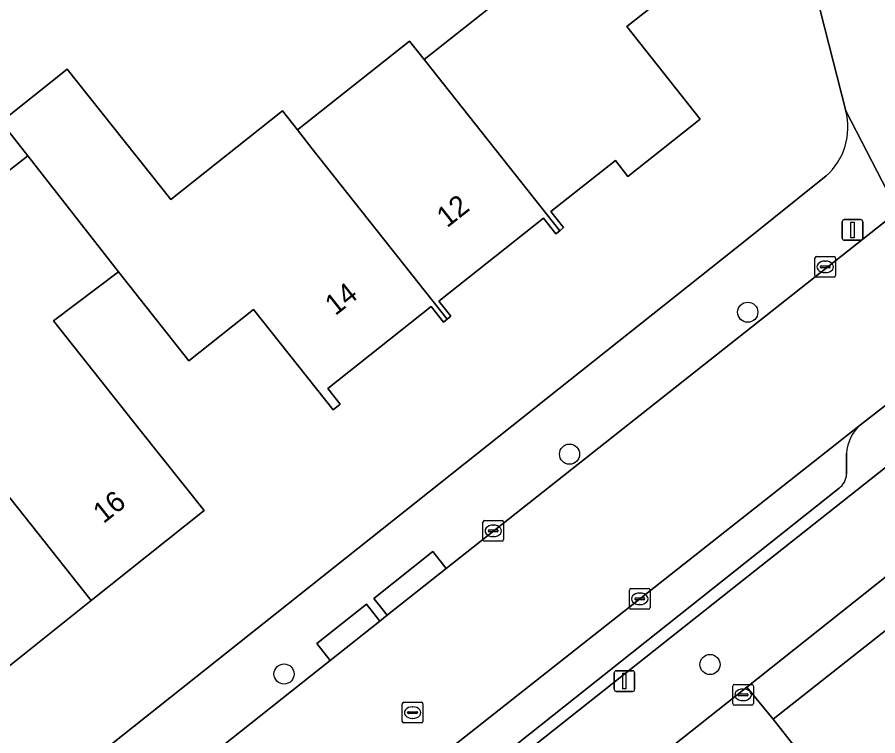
# Model space of a CAD drawing. Extents: x 159499 to 160349, y 382524 to 383273.
# Drawn here: x 159964.6 to 160006.36, y 383140.09 to 383174.94 of the extents above; entities that cross this region are included whole.
import ezdxf

# ---------------------------------------------------------------- set-up
doc = ezdxf.new("R2010")
doc.units = 0
for name, color, linetype in [('IMGEO_Boom', 7, 'Continuous'), ('IMGEO_Erf', 7, 'Continuous'), ('IMGEO_Groenvoorziening', 7, 'Continuous'), ('IMGEO_Kolk', 7, 'Continuous'), ('IMGEO_Lichtmast', 7, 'Continuous'), ('IMGEO_Pand', 7, 'Continuous'), ('IMGEO_Pand_nummerreeks', 7, 'Continuous'), ('IMGEO_Parkeervlak_open', 7, 'Continuous'), ('IMGEO_Rijbaan_lokaal_open', 7, 'Continuous'), ('IMGEO_Rioolput', 7, 'Continuous'), ('IMGEO_Voetpad_open', 7, 'Continuous')]:
    doc.layers.add(name, color=color, linetype=linetype)

msp = doc.modelspace()

# ---------------------------------------------------------------- linework, layer by layer
at = {"layer": 'IMGEO_Boom'}
for centre in [(160000.048, 383160.632), (159991.403, 383153.748), (159998.216, 383143.548), (159977.549, 383143.088)]:
    msp.add_circle(centre, 0.489, dxfattribs=at)
at = {"layer": 'IMGEO_Erf'}
for points in [[(160004.812, 383170.397), (160000.67, 383186.646), (160000, 383189.273), (159998.754, 383194.224), (159995.626, 383206.655), (159995.441, 383207.389), (159981.927, 383203.98), (159971.778, 383201.419), (159970.429, 383201.218), (159967.985, 383199.013), (159971.995, 383193.972), (159968.322, 383192.952), (159971.02, 383189.56), (159971.336, 383189.165), (159966.027, 383184.921), (159964.17, 383187.277), (159960.597, 383184.421), (159960.453, 383184.307), (159956.778, 383188.913), (159949.331, 383183.139), (159934.517, 383171.448)], [(159961.817, 383165.646), (159965.112, 383168.222), (159963.819, 383169.871), (159967.029, 383172.422), (159972.052, 383166.099), (159977.473, 383170.391), (159978.198, 383169.471), (159981.303, 383171.93), (159983.636, 383173.777), (159984.351, 383172.885), (159990.881, 383178.054)], [(159996.968, 383176.687), (159994.184, 383174.484), (159997.738, 383169.994), (159994.233, 383167.22), (159993.625, 383167.988), (159990.5, 383165.513), (159991.114, 383164.737), (159990.923, 383164.586), (159990.733, 383164.436), (159990.138, 383165.188), (159985.064, 383161.172), (159985.645, 383160.439), (159985.462, 383160.294), (159985.28, 383160.15), (159984.685, 383160.902), (159979.672, 383156.934), (159980.279, 383156.167), (159979.932, 383155.892), (159976.071, 383160.769), (159972.927, 383158.28), (159969.521, 383162.599), (159966.366, 383160.212), (159970.559, 383154.936), (159973.675, 383151.025), (159968.19, 383146.654), (159962.752, 383142.321)], [(160000, 383164.155), (160003.86, 383167.245)], [(159838.776, 383036.162), (160000, 383164.155)], [(160069.07, 383073.156), (160071.919, 383076.914), (160077.006, 383081.993), (160081.991, 383086.829), (160067.75, 383101.08), (160016.301, 383152.744), (160001.274, 383140.9), (160002.826, 383138.938), (160000, 383136.696), (159969.339, 383112.369), (160000, 383073.962), (160006.879, 383065.344), (160051.214, 383033.728), (160053.92, 383031.798), (160060.452, 383040.944)]]:
    msp.add_lwpolyline(points, dxfattribs=at)
msp.add_arc((160001.713, 383169.613), 3.197, 312.1981, 14.19, dxfattribs=at)
at = {"layer": 'IMGEO_Groenvoorziening'}
msp.add_lwpolyline([(160009.287, 383155.131), (160000, 383147.78), (159987.796, 383138.118), (159990.398, 383134.835), (160000, 383142.448), (160012.044, 383151.997)], dxfattribs=at)
at = {"layer": 'IMGEO_Kolk'}
for p, q in [((160003.383, 383163.332), (160004.235, 383163.332)), ((160003.308, 383162.406), (160003.308, 383163.258)), ((160003.61, 383162.875), (160004.008, 383162.875)), ((160003.796, 383163.112), (160003.821, 383163.112)), ((160004.309, 383163.258), (160004.309, 383162.406)), ((160003.567, 383162.826), (160003.567, 383162.838)), ((160004.005, 383162.789), (160003.607, 383162.789)), ((160003.819, 383162.552), (160003.794, 383162.552)), ((160004.051, 383162.838), (160004.051, 383162.826)), ((160004.235, 383162.332), (160003.383, 383162.332)), ((159987.201, 383149.604), (159987.201, 383150.456)), ((159987.276, 383150.53), (159988.128, 383150.53)), ((159988.202, 383150.456), (159988.202, 383149.604)), ((159987.46, 383150.024), (159987.46, 383150.036)), ((159987.898, 383149.987), (159987.5, 383149.987)), ((159987.503, 383150.073), (159987.901, 383150.073)), ((159987.689, 383150.31), (159987.714, 383150.31)), ((159987.944, 383150.036), (159987.944, 383150.024)), ((159988.128, 383149.53), (159987.276, 383149.53)), ((159987.712, 383149.75), (159987.687, 383149.75)), ((159994.308, 383146.308), (159994.308, 383147.16)), ((159994.383, 383147.234), (159995.235, 383147.234)), ((159994.796, 383147.014), (159994.821, 383147.014)), ((159995.309, 383147.16), (159995.309, 383146.308)), ((159994.567, 383146.728), (159994.567, 383146.74)), ((159995.005, 383146.691), (159994.607, 383146.691)), ((159994.61, 383146.777), (159995.008, 383146.777)), ((159995.051, 383146.74), (159995.051, 383146.728)), ((159995.235, 383146.234), (159994.383, 383146.234)), ((159994.819, 383146.454), (159994.794, 383146.454)), ((159999.323, 383141.652), (159999.323, 383142.504)), ((159999.398, 383142.578), (160000.25, 383142.578)), ((160000.324, 383142.504), (160000.324, 383141.652)), ((159999.582, 383142.072), (159999.582, 383142.084)), ((160000.02, 383142.035), (159999.622, 383142.035)), ((159999.625, 383142.121), (160000.023, 383142.121)), ((159999.811, 383142.358), (159999.836, 383142.358)), ((160000.066, 383142.084), (160000.066, 383142.072)), ((160000.25, 383141.578), (159999.398, 383141.578)), ((159999.834, 383141.798), (159999.809, 383141.798))]:
    msp.add_line(p, q, dxfattribs=at)
for points in [[(160003.383, 383163.332), (160004.235, 383163.332)], [(160003.308, 383162.406), (160003.308, 383163.258)], [(160004.309, 383163.258), (160004.309, 383162.406)], [(160004.235, 383162.332), (160003.383, 383162.332)], [(159987.201, 383149.604), (159987.201, 383150.456)], [(159987.276, 383150.53), (159988.128, 383150.53)], [(159988.202, 383150.456), (159988.202, 383149.604)], [(159988.128, 383149.53), (159987.276, 383149.53)], [(159994.308, 383146.308), (159994.308, 383147.16)], [(159994.383, 383147.234), (159995.235, 383147.234)], [(159995.309, 383147.16), (159995.309, 383146.308)], [(159995.235, 383146.234), (159994.383, 383146.234)], [(159999.323, 383141.652), (159999.323, 383142.504)], [(159999.398, 383142.578), (160000.25, 383142.578)], [(160000.324, 383142.504), (160000.324, 383141.652)], [(160000.25, 383141.578), (159999.398, 383141.578)]]:
    msp.add_lwpolyline(points, dxfattribs=at)
for centre, radius, start, end in [((160003.385, 383163.256), 0.0765, 91.552, 178.448), ((160003.385, 383163.256), 0.0765, 91.552, 178.448), ((160004.233, 383163.256), 0.0765, 1.552, 88.448), ((160004.233, 383163.256), 0.0765, 1.552, 88.448), ((160003.607, 383162.835), 0.0403, 85.8775, 175.7526), ((160004.012, 383162.837), 0.0386, 1.7309, 96.639), ((160003.604, 383162.825), 0.0366, 178.938, 274.7102), ((160004.008, 383162.832), 0.043, 264.8664, 352.4533), ((160003.385, 383162.408), 0.0765, 181.552, 268.448), ((160003.385, 383162.408), 0.0765, 181.552, 268.448), ((160004.233, 383162.408), 0.0765, 271.552, 358.448), ((160004.233, 383162.408), 0.0765, 271.552, 358.448), ((159987.278, 383150.454), 0.0765, 91.552, 178.448), ((159987.278, 383150.454), 0.0765, 91.552, 178.448), ((159988.126, 383150.454), 0.0765, 1.552, 88.448), ((159988.126, 383150.454), 0.0765, 1.552, 88.448), ((159987.5, 383150.033), 0.0403, 85.8775, 175.7526), ((159987.497, 383150.023), 0.0366, 178.938, 274.7102), ((159987.901, 383150.03), 0.043, 264.8664, 352.4533), ((159987.905, 383150.035), 0.0386, 1.7309, 96.639), ((159987.278, 383149.606), 0.0765, 181.552, 268.448), ((159987.278, 383149.606), 0.0765, 181.552, 268.448), ((159988.126, 383149.606), 0.0765, 271.552, 358.448), ((159988.126, 383149.606), 0.0765, 271.552, 358.448), ((159994.385, 383147.158), 0.0765, 91.552, 178.448), ((159994.385, 383147.158), 0.0765, 91.552, 178.448), ((159995.233, 383147.158), 0.0765, 1.552, 88.448), ((159995.233, 383147.158), 0.0765, 1.552, 88.448), ((159994.607, 383146.737), 0.0403, 85.8775, 175.7526), ((159994.604, 383146.727), 0.0366, 178.938, 274.7102), ((159995.008, 383146.734), 0.043, 264.8664, 352.4533), ((159995.012, 383146.739), 0.0386, 1.7309, 96.639), ((159994.385, 383146.31), 0.0765, 181.552, 268.448), ((159994.385, 383146.31), 0.0765, 181.552, 268.448), ((159995.233, 383146.31), 0.0765, 271.552, 358.448), ((159995.233, 383146.31), 0.0765, 271.552, 358.448), ((159999.4, 383142.502), 0.0765, 91.552, 178.448), ((159999.4, 383142.502), 0.0765, 91.552, 178.448), ((160000.248, 383142.502), 0.0765, 1.552, 88.448), ((160000.248, 383142.502), 0.0765, 1.552, 88.448), ((159999.622, 383142.081), 0.0403, 85.8775, 175.7526), ((159999.619, 383142.071), 0.0366, 178.938, 274.7102), ((160000.023, 383142.078), 0.043, 264.8664, 352.4533), ((160000.027, 383142.083), 0.0386, 1.7309, 96.639), ((159999.4, 383141.654), 0.0765, 181.552, 268.448), ((159999.4, 383141.654), 0.0765, 181.552, 268.448), ((160000.248, 383141.654), 0.0765, 271.552, 358.448), ((160000.248, 383141.654), 0.0765, 271.552, 358.448)]:
    msp.add_arc(centre, radius, start, end, dxfattribs=at)
for centre, major_axis, ratio, start_param, end_param in [((160003.795, 383162.832), (-0.387, 0.002), 0.722429, 4.712389, 7.853982), ((160003.82, 383162.832), (-0.39, 0.002), 0.717154, 1.570796, 4.712389), ((159987.688, 383150.03), (-0.387, 0.002), 0.722429, 4.712389, 7.853982), ((159987.713, 383150.03), (-0.39, 0.002), 0.717154, 1.570796, 4.712389), ((159994.795, 383146.734), (-0.387, 0.002), 0.722429, 4.712389, 7.853982), ((159994.82, 383146.734), (-0.39, 0.002), 0.717154, 1.570796, 4.712389), ((159999.81, 383142.078), (-0.387, 0.002), 0.722429, 4.712389, 7.853982), ((159999.835, 383142.078), (-0.39, 0.002), 0.717154, 1.570796, 4.712389)]:
    msp.add_ellipse(centre, major_axis=major_axis, ratio=ratio, start_param=start_param, end_param=end_param, dxfattribs=at)
at = {"layer": 'IMGEO_Lichtmast'}
for p, q in [((160004.635, 383164.222), (160004.635, 383165.022)), ((160004.635, 383165.022), (160004.635, 383164.222)), ((160004.735, 383165.122), (160005.525, 383165.122)), ((160005.525, 383165.122), (160004.735, 383165.122)), ((160005.625, 383165.022), (160005.625, 383164.222)), ((160005.625, 383164.222), (160005.625, 383165.022)), ((160005.525, 383164.122), (160004.735, 383164.122)), ((160004.735, 383164.122), (160005.525, 383164.122)), ((159993.671, 383143.246), (159994.461, 383143.246)), ((159994.461, 383143.246), (159993.671, 383143.246)), ((159993.571, 383142.346), (159993.571, 383143.146)), ((159993.571, 383143.146), (159993.571, 383142.346)), ((159994.561, 383143.146), (159994.561, 383142.346)), ((159994.561, 383142.346), (159994.561, 383143.146)), ((159994.461, 383142.246), (159993.671, 383142.246)), ((159993.671, 383142.246), (159994.461, 383142.246))]:
    msp.add_line(p, q, dxfattribs=at)
for points in [[(160005.055, 383164.997), (160005.205, 383164.997), (160005.205, 383164.247), (160005.055, 383164.247), (160005.055, 383164.997)], [(159993.991, 383143.121), (159994.141, 383143.121), (159994.141, 383142.371), (159993.991, 383142.371), (159993.991, 383143.121)]]:
    msp.add_lwpolyline(points, dxfattribs=at)
for centre, start, end in [((160004.735, 383165.022), 90, 180), ((160004.735, 383165.022), 90, 180), ((160005.525, 383165.022), 0, 90), ((160005.525, 383165.022), 360, 90), ((160004.735, 383164.222), 180, 270), ((160004.735, 383164.222), 180, 270), ((160005.525, 383164.222), 270, 0), ((160005.525, 383164.222), 270, 0), ((159993.671, 383143.146), 90, 180), ((159993.671, 383143.146), 90, 180), ((159994.461, 383143.146), 0, 90), ((159994.461, 383143.146), 360, 90), ((159993.671, 383142.346), 180, 270), ((159993.671, 383142.346), 180, 270), ((159994.461, 383142.346), 270, 0), ((159994.461, 383142.346), 270, 0)]:
    msp.add_arc(centre, 0.1, start, end, dxfattribs=at)
at = {"layer": 'IMGEO_Pand'}
for points in [[(159990.923, 383164.586), (159991.114, 383164.737), (159990.5, 383165.513), (159993.625, 383167.988), (159994.233, 383167.22), (159997.738, 383169.994), (159994.184, 383174.484), (159996.968, 383176.687), (159993.714, 383189.888), (159988.86, 383188.691), (159986.562, 383188.124), (159988.215, 383181.422), (159990.881, 383178.054), (159984.351, 383172.885)], [(159984.351, 383172.885), (159983.636, 383173.777), (159981.303, 383171.93), (159978.198, 383169.471), (159978.922, 383168.551), (159985.462, 383160.294), (159985.645, 383160.439), (159985.064, 383161.172), (159990.138, 383165.188), (159990.733, 383164.436), (159990.923, 383164.586)], [(159978.922, 383168.551), (159978.198, 383169.471), (159977.473, 383170.391), (159972.052, 383166.099), (159967.029, 383172.422), (159963.819, 383169.871), (159965.112, 383168.222), (159969.521, 383162.599), (159972.927, 383158.28), (159976.071, 383160.769), (159979.932, 383155.892), (159980.279, 383156.167), (159979.672, 383156.934), (159984.685, 383160.902), (159985.28, 383160.15), (159985.462, 383160.294)], [(159966.366, 383160.212), (159969.521, 383162.599), (159965.112, 383168.222), (159961.817, 383165.646), (159963.63, 383163.326), (159958.267, 383159.133), (159959.487, 383157.608), (159968.19, 383146.654), (159973.675, 383151.025), (159970.559, 383154.936)], [(159968.19, 383146.654), (159959.487, 383157.608), (159953.991, 383153.228), (159947.715, 383161.103), (159944.335, 383158.41), (159949.956, 383151.355), (159953.776, 383146.561), (159957.052, 383149.172), (159957.986, 383147.998), (159958.134, 383148.116), (159962.752, 383142.321)]]:
    msp.add_lwpolyline(points, close=True, dxfattribs=at)
at = {"layer": 'IMGEO_Parkeervlak_open'}
for points in [[(160005.521, 383155.177), (159965.635, 383123.738)], [(160004.844, 383152.779), (160004.84, 383153.783)], [(159968.962, 383123.902), (160000, 383148.54), (160004.48, 383152.096)]]:
    msp.add_lwpolyline(points, dxfattribs=at)
for centre, radius, start, end in [((160006.848, 383153.666), 2.011, 131.2747, 176.6522), ((160003.911, 383152.838), 0.935, 307.4837, 356.4061)]:
    msp.add_arc(centre, radius, start, end, dxfattribs=at)
at = {"layer": 'IMGEO_Rijbaan_lokaal_open'}
for points in [[(160007.337, 383165.518), (159985.41, 383148.209), (159982.548, 383145.937), (159982.197, 383145.658), (159979.79, 383143.748), (159968.366, 383134.687), (159965.633, 383132.52), (159965.323, 383132.274), (159962.64, 383130.146), (159961.424, 383129.181), (159965.635, 383123.738), (160005.521, 383155.177), (160009.599, 383158.345)], [(160000, 383136.696), (160002.826, 383138.938), (160001.274, 383140.9), (160000, 383142.448), (159990.398, 383134.835), (159988.759, 383133.521), (159968.16, 383117.19)]]:
    msp.add_lwpolyline(points, dxfattribs=at)
at = {"layer": 'IMGEO_Rioolput'}
for p, q in [((159983.288, 383140.79), (159983.288, 383141.642)), ((159983.363, 383141.716), (159984.215, 383141.716)), ((159984.289, 383141.642), (159984.289, 383140.79)), ((159983.547, 383141.21), (159983.547, 383141.222)), ((159983.985, 383141.173), (159983.587, 383141.173)), ((159983.59, 383141.259), (159983.988, 383141.259)), ((159983.776, 383141.496), (159983.801, 383141.496)), ((159984.031, 383141.222), (159984.031, 383141.21)), ((159983.799, 383140.936), (159983.774, 383140.936)), ((159984.215, 383140.716), (159983.363, 383140.716))]:
    msp.add_line(p, q, dxfattribs=at)
for points in [[(159983.288, 383140.79), (159983.288, 383141.642)], [(159983.363, 383141.716), (159984.215, 383141.716)], [(159984.289, 383141.642), (159984.289, 383140.79)], [(159984.215, 383140.716), (159983.363, 383140.716)]]:
    msp.add_lwpolyline(points, dxfattribs=at)
for centre, radius, start, end in [((159983.365, 383141.64), 0.0765, 91.552, 178.448), ((159983.365, 383141.64), 0.0765, 91.552, 178.448), ((159984.213, 383141.64), 0.0765, 1.552, 88.448), ((159984.213, 383141.64), 0.0765, 1.552, 88.448), ((159983.587, 383141.219), 0.0403, 85.8775, 175.7526), ((159983.584, 383141.209), 0.0366, 178.938, 274.7102), ((159983.988, 383141.216), 0.043, 264.8664, 352.4533), ((159983.992, 383141.221), 0.0386, 1.7309, 96.639), ((159983.365, 383140.792), 0.0765, 181.552, 268.448), ((159983.365, 383140.792), 0.0765, 181.552, 268.448), ((159984.213, 383140.792), 0.0765, 271.552, 358.448), ((159984.213, 383140.792), 0.0765, 271.552, 358.448)]:
    msp.add_arc(centre, radius, start, end, dxfattribs=at)
for centre, major_axis, ratio, start_param, end_param in [((159983.775, 383141.216), (-0.387, 0.002), 0.722429, 4.712389, 7.853982), ((159983.8, 383141.216), (-0.39, 0.002), 0.717154, 1.570796, 4.712389)]:
    msp.add_ellipse(centre, major_axis=major_axis, ratio=ratio, start_param=start_param, end_param=end_param, dxfattribs=at)
at = {"layer": 'IMGEO_Voetpad_open'}
for points in [[(160004.185, 383187.101), (160003.787, 383187.001), (160001.503, 383195.72), (160001.965, 383195.837), (159998.943, 383207.485), (159995.626, 383206.655), (159998.754, 383194.224), (160000, 383189.273), (160000.67, 383186.646), (160004.812, 383170.397), (160007.337, 383165.518)], [(159961.994, 383130.961), (159964.677, 383133.089), (159965.323, 383132.274), (159965.633, 383132.52), (159964.987, 383133.335), (159967.72, 383135.502), (159968.366, 383134.687), (159979.79, 383143.748), (159979.144, 383144.563), (159981.551, 383146.473), (159982.197, 383145.658), (159982.548, 383145.937), (159981.901, 383146.752), (159984.763, 383149.024), (159985.41, 383148.209), (160007.337, 383165.518), (160004.812, 383170.397)], [(160003.86, 383167.245), (160000, 383164.155), (159838.776, 383036.162), (159834.352, 383032.405), (159830.825, 383029.654), (159830.707, 383026.63), (159837.797, 383032.248), (159838.443, 383031.433), (159841.883, 383034.159), (159859.981, 383048.564)], [(160012.044, 383151.997), (160000, 383142.448), (160001.274, 383140.9), (160016.301, 383152.744), (160009.599, 383158.345), (160005.521, 383155.177)], [(159986.191, 383136.82), (159988.759, 383133.521), (159990.398, 383134.835), (159987.796, 383138.118), (160000, 383147.78), (160009.287, 383155.131)], [(160004.84, 383153.783), (160004.844, 383152.779)], [(160004.48, 383152.096), (160000, 383148.54), (159968.962, 383123.902)]]:
    msp.add_lwpolyline(points, dxfattribs=at)
for points in [[(159982.548, 383145.937), (159985.41, 383148.209), (159984.763, 383149.024), (159981.901, 383146.752)], [(159979.79, 383143.748), (159982.197, 383145.658), (159981.551, 383146.473), (159979.144, 383144.563)]]:
    msp.add_lwpolyline(points, close=True, dxfattribs=at)
for centre, radius, start, end in [((160001.713, 383169.613), 3.197, 312.1981, 14.19), ((160006.848, 383153.666), 2.011, 131.2747, 176.6522), ((160003.911, 383152.838), 0.935, 307.4837, 356.4061)]:
    msp.add_arc(centre, radius, start, end, dxfattribs=at)

# ---------------------------------------------------------------- texts
at = {"layer": 'IMGEO_Pand_nummerreeks'}
for s, rotation, p in [('12', 38.3595, (159985.458, 383164.698)), ('14', 38.3653, (159980.038, 383160.437)), ('16', 38.5486, (159968.787, 383150.352))]:
    msp.add_text(s, height=1, rotation=rotation, dxfattribs=at).set_placement(p)

doc.saveas('drawing.dxf')
